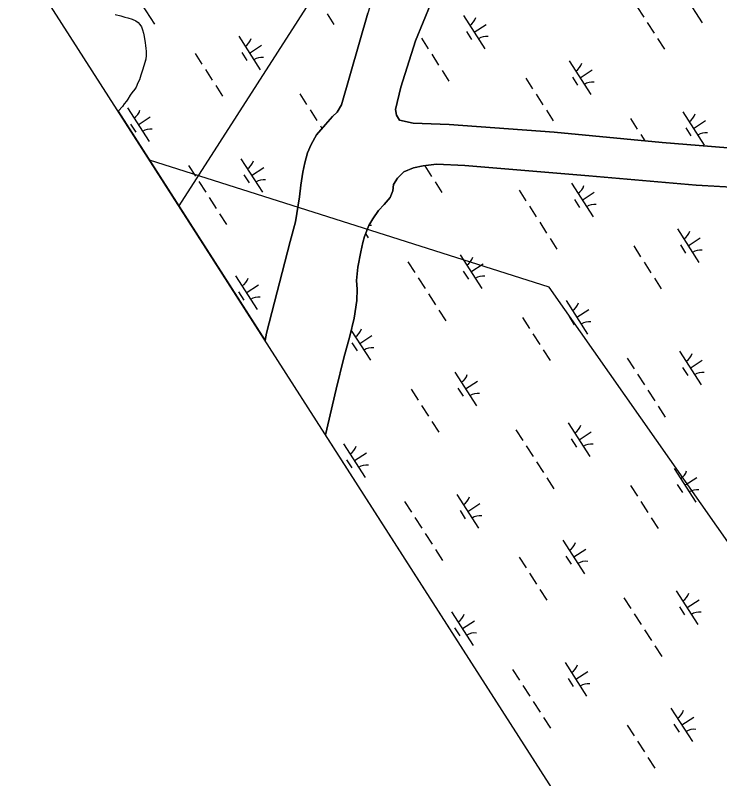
# Model space of a CAD drawing. Extents: x 3937982 to 3958556, y 219448 to 241894.
# Drawn here: x 3943396 to 3944281, y 231088 to 232047 of the extents above; entities that cross this region are included whole.
import ezdxf

# ---------------------------------------------------------------- set-up
doc = ezdxf.new("R2010")
doc.units = 0
for name, color, linetype in [('V-GRID-FRAM', 7, 'Continuous'), ('V-TOPO-SHOR', 7, 'Continuous'), ('V-UTIL-LINE', 7, 'Continuous'), ('V-WETL-SWMP', 7, 'Continuous')]:
    doc.layers.add(name, color=color, linetype=linetype)

msp = doc.modelspace()

# ---------------------------------------------------------------- linework, layer by layer
at = {"layer": 'V-GRID-FRAM'}
msp.add_lwpolyline([(3948998.173, 239513.74), (3957109.469, 226912.286), (3949780.097, 222173.81), (3941699.799, 234772.334), (3948998.173, 239513.74)], dxfattribs=at)
at = {"layer": 'V-TOPO-SHOR'}
for points in [[(3943944.663, 232457.114), (3943937.79, 232425.355), (3943906.199, 232276.808), (3943882.389, 232188.47), (3943838.809, 232050.057), (3943805.718, 231934.59), (3943800.215, 231925.678), (3943794.445, 231920.026), (3943785.458, 231909.914), (3943774.167, 231897.214), (3943767.532, 231885.028), (3943762.977, 231874.494), (3943759.611, 231861.641), (3943757.166, 231849.964), (3943754.765, 231833.858), (3943752.816, 231819.156), (3943748.006, 231787.877), (3943741.265, 231763.104), (3943711.667, 231647.905), (3943709.774, 231638.45)], [(3944235.311, 232438.674), (3944191.336, 232404.616), (3944125.298, 232343.583), (3944075.919, 232294.608), (3944051.492, 232267.324), (3944012.122, 232219.616), (3943985.668, 232185.32), (3943967.531, 232158.102), (3943947.835, 232123.643), (3943917.928, 232062.045), (3943898.824, 232015.24), (3943880.302, 231957.019), (3943873.831, 231928.755), (3943875.068, 231921.775), (3943878.858, 231915.521)], [(3943878.858, 231915.521), (3943895.91, 231911.732), (3943940.909, 231910.089), (3944073.152, 231900.241), (3944208.924, 231887.398), (3944337.911, 231877.051), (3944359.358, 231876.568), (3944375.658, 231877.899), (3944391.237, 231881.553), (3944404, 231887.041), (3944410.013, 231891.53), (3944440.391, 231929.826), (3944515.893, 232022.883), (3944547.186, 232062.588), (3944548.782, 232066.333), (3944550.813, 232072.645), (3944551.829, 232076.979)], [(3943521.423, 232048.026), (3943528.427, 232046.699), (3943533.338, 232045.001), (3943537.195, 232043.992), (3943542.454, 232042.296), (3943547.367, 232040.248), (3943550.185, 232038.182), (3943552.307, 232035.757), (3943554.435, 232032.632), (3943555.522, 232028.798), (3943556.964, 232024.618), (3943557.705, 232020.432), (3943558.832, 232012.754), (3943559.565, 232009.266), (3943559.954, 232005.424), (3943560.335, 232002.282), (3943560.392, 231996.691), (3943559.739, 231992.14), (3943557.711, 231985.128), (3943555.686, 231978.118), (3943553.652, 231971.806), (3943551.613, 231966.192), (3943549.905, 231962.332), (3943547.51, 231957.064), (3943545.792, 231954.25), (3943542.343, 231949.671), (3943540.275, 231946.855), (3943537.178, 231941.93), (3943535.456, 231939.466), (3943532.695, 231935.943), (3943530.281, 231932.771), (3943525.443, 231927.131), (3943524.92, 231926.668)], [(3944354.603, 231827.996), (3944251.553, 231833.943), (3944116.525, 231845.392), (3943960.976, 231858.497), (3943925.308, 231860.233), (3943908.319, 231858.197), (3943896.23, 231855.511), (3943883.931, 231850.494), (3943876.09, 231842.492), (3943871.277, 231834.521), (3943870.193, 231826.588), (3943866.783, 231818.165), (3943859.182, 231809.467), (3943852.268, 231801.94), (3943845.149, 231791.616), (3943840.11, 231782.944), (3943834.656, 231769.374), (3943832.634, 231761.897), (3943829.956, 231750.22), (3943826.194, 231730.609), (3943824.5, 231713.815), (3943825.54, 231703.107), (3943825.218, 231688.891), (3943821.714, 231666.719), (3943816.351, 231644.063), (3943808.706, 231616.724), (3943798.851, 231577.479), (3943785.71, 231520.053)]]:
    msp.add_lwpolyline(points, dxfattribs=at)
at = {"layer": 'V-UTIL-LINE'}
for points in [[(3948094.548, 238926.698), (3947981.77, 238738.296), (3948844.302, 237642.921), (3949260.796, 236134.673), (3945931.135, 235655.081), (3945509.058, 234777.685), (3943601.185, 231807.758)], [(3944448.956, 231161.167), (3944066.619, 231705.838), (3943564.361, 231865.172)]]:
    msp.add_lwpolyline(points, dxfattribs=at)
at = {"layer": 'V-WETL-SWMP'}
for p, q in [((3943543.454, 232078.062), (3943570.516, 232036.018)), ((3944232.013, 232079.833), (3944259.075, 232037.79)), ((3944177.147, 232058.436), (3944185.807, 232044.982)), ((3943521.424, 232048.026), (3943528.428, 232046.699)), ((3943787.564, 232049.034), (3943796.224, 232035.58)), ((3943805.718, 231934.59), (3943838.809, 232050.057)), ((3943528.428, 232046.699), (3943533.339, 232045.001)), ((3943533.339, 232045.001), (3943537.194, 232043.991)), ((3943537.194, 232043.991), (3943542.454, 232042.297)), ((3943542.454, 232042.297), (3943547.368, 232040.249)), ((3943547.368, 232040.249), (3943550.185, 232038.181)), ((3943550.185, 232038.181), (3943552.307, 232035.756)), ((3943959.016, 232047.102), (3943986.079, 232005.059)), ((3944190.137, 232038.255), (3944198.797, 232024.802)), ((3943552.307, 232035.756), (3943554.435, 232032.631)), ((3943554.435, 232032.631), (3943555.523, 232028.798)), ((3943555.523, 232028.798), (3943556.963, 232024.618)), ((3943972.548, 232026.081), (3943987.683, 232035.823)), ((3943556.963, 232024.618), (3943557.705, 232020.431)), ((3943557.705, 232020.431), (3943558.831, 232012.753)), ((3943676.583, 232020.763), (3943703.646, 231978.72)), ((3943962.812, 232026.95), (3943969.307, 232016.859)), ((3943558.831, 232012.753), (3943559.565, 232009.265)), ((3943690.114, 231999.741), (3943705.25, 232009.484)), ((3943906.141, 232018.327), (3943914.801, 232004.873)), ((3944203.127, 232018.075), (3944211.787, 232004.621)), ((3943559.565, 232009.265), (3943559.954, 232005.424)), ((3943559.954, 232005.424), (3943560.335, 232002.282)), ((3943560.335, 232002.282), (3943560.392, 231996.691)), ((3943680.379, 232000.611), (3943686.874, 231990.52)), ((3943559.739, 231992.14), (3943555.686, 231978.118)), ((3943560.392, 231996.691), (3943559.739, 231992.14)), ((3943621.717, 231999.366), (3943630.377, 231985.912)), ((3943919.131, 231998.146), (3943927.791, 231984.692)), ((3944092.146, 231989.804), (3944119.208, 231947.76)), ((3943553.653, 231971.806), (3943551.613, 231966.193)), ((3943555.686, 231978.118), (3943553.653, 231971.806)), ((3943634.707, 231979.185), (3943643.367, 231965.731)), ((3943932.121, 231977.965), (3943940.781, 231964.511)), ((3944105.677, 231968.782), (3944120.812, 231978.525)), ((3943549.904, 231962.331), (3943547.511, 231957.064)), ((3943551.613, 231966.193), (3943549.904, 231962.331)), ((3944037.28, 231968.407), (3944045.94, 231954.953)), ((3944095.942, 231969.651), (3944102.437, 231959.561)), ((3943545.792, 231954.25), (3943542.343, 231949.672)), ((3943547.511, 231957.064), (3943545.792, 231954.25)), ((3943647.697, 231959.004), (3943656.357, 231945.551)), ((3943540.274, 231946.855), (3943537.178, 231941.93)), ((3943542.343, 231949.672), (3943540.274, 231946.855)), ((3943753.284, 231948.478), (3943761.944, 231935.024)), ((3944050.269, 231948.226), (3944058.929, 231934.772)), ((3943530.28, 231932.772), (3943525.444, 231927.131)), ((3943532.695, 231935.943), (3943530.28, 231932.772)), ((3943535.456, 231939.466), (3943532.695, 231935.943)), ((3943537.178, 231941.93), (3943535.456, 231939.466)), ((3943800.215, 231925.678), (3943805.718, 231934.59)), ((3943525.444, 231927.131), (3943524.92, 231926.668)), ((3943524.92, 231926.668), (3943709.774, 231638.45)), ((3943536.716, 231930.733), (3943563.778, 231888.69)), ((3943766.274, 231928.297), (3943774.934, 231914.843)), ((3943794.445, 231920.026), (3943800.215, 231925.678)), ((3944063.259, 231928.045), (3944071.919, 231914.591)), ((3944234.712, 231926.114), (3944261.774, 231884.07)), ((3943550.247, 231909.712), (3943565.383, 231919.454)), ((3943785.458, 231909.914), (3943794.445, 231920.026)), ((3944168.847, 231917.519), (3944177.506, 231904.065)), ((3944248.243, 231905.092), (3944263.378, 231914.834)), ((3943540.512, 231910.581), (3943547.007, 231900.491)), ((3943774.167, 231897.214), (3943785.458, 231909.914)), ((3943779.264, 231908.116), (3943781.194, 231905.118)), ((3944238.508, 231905.961), (3944245.002, 231895.871)), ((3943767.532, 231885.028), (3943774.167, 231897.214)), ((3944181.836, 231897.338), (3944186.893, 231889.482)), ((3943762.977, 231874.494), (3943767.532, 231885.028)), ((3943679.282, 231867.043), (3943706.344, 231825)), ((3943759.611, 231861.641), (3943762.977, 231874.494)), ((3943613.417, 231858.448), (3943622.077, 231844.995)), ((3943757.166, 231849.964), (3943759.611, 231861.641)), ((3943896.23, 231855.511), (3943908.319, 231858.197)), ((3943908.319, 231858.197), (3943925.308, 231860.233)), ((3943910.402, 231858.196), (3943919.062, 231844.743)), ((3943925.308, 231860.233), (3943960.976, 231858.497)), ((3943960.976, 231858.497), (3944116.525, 231845.392)), ((3943683.078, 231846.891), (3943689.573, 231836.8)), ((3943692.813, 231846.022), (3943707.949, 231855.764)), ((3943754.765, 231833.858), (3943757.166, 231849.964)), ((3943876.09, 231842.492), (3943883.931, 231850.494)), ((3943883.931, 231850.494), (3943896.23, 231855.511)), ((3943626.407, 231838.268), (3943635.067, 231824.814)), ((3943871.277, 231834.521), (3943876.09, 231842.492)), ((3943923.392, 231838.016), (3943932.052, 231824.562)), ((3944116.525, 231845.392), (3944251.553, 231833.943)), ((3943752.816, 231819.156), (3943754.765, 231833.858)), ((3943870.193, 231826.588), (3943871.277, 231834.521)), ((3944028.979, 231827.489), (3944037.639, 231814.035)), ((3944094.844, 231836.084), (3944121.907, 231794.041)), ((3944251.553, 231833.943), (3944354.603, 231827.996)), ((3943639.397, 231818.087), (3943648.057, 231804.633)), ((3943748.006, 231787.877), (3943752.816, 231819.156)), ((3943859.182, 231809.467), (3943866.783, 231818.165)), ((3943866.783, 231818.165), (3943870.193, 231826.588)), ((3944108.375, 231815.062), (3944123.511, 231824.805)), ((3943852.268, 231801.94), (3943859.182, 231809.467)), ((3944098.64, 231815.932), (3944105.135, 231805.841)), ((3943845.149, 231791.616), (3943852.268, 231801.94)), ((3944041.969, 231807.308), (3944050.629, 231793.855)), ((3943652.387, 231797.906), (3943661.047, 231784.452)), ((3943840.11, 231782.944), (3943845.149, 231791.616)), ((3943741.265, 231763.104), (3943748.006, 231787.877)), ((3943834.656, 231769.374), (3943840.11, 231782.944)), ((3944054.959, 231787.128), (3944063.619, 231773.674)), ((3943836.094, 231772.952), (3943839.473, 231767.701)), ((3944227.974, 231778.785), (3944255.036, 231736.742)), ((3943711.667, 231647.905), (3943741.265, 231763.104)), ((3943829.956, 231750.22), (3943832.634, 231761.897)), ((3943832.634, 231761.897), (3943834.656, 231769.374)), ((3944067.949, 231766.947), (3944076.609, 231753.493)), ((3944241.505, 231757.764), (3944256.64, 231767.506)), ((3944173.107, 231757.388), (3944181.767, 231743.935)), ((3944231.769, 231758.633), (3944238.264, 231748.543)), ((3943826.194, 231730.609), (3943829.956, 231750.22)), ((3943954.977, 231746.055), (3943982.039, 231704.011)), ((3943889.112, 231737.46), (3943897.772, 231724.006)), ((3943968.508, 231725.033), (3943983.644, 231734.775)), ((3944186.097, 231737.208), (3944194.757, 231723.754)), ((3943824.5, 231713.815), (3943826.194, 231730.609)), ((3943958.773, 231725.902), (3943965.268, 231715.812)), ((3943672.544, 231719.715), (3943699.606, 231677.672)), ((3943825.54, 231703.107), (3943824.5, 231713.815)), ((3943902.102, 231717.279), (3943910.762, 231703.825)), ((3944199.087, 231717.027), (3944207.747, 231703.573)), ((3943686.075, 231698.694), (3943701.211, 231708.436)), ((3943825.218, 231688.891), (3943825.54, 231703.107)), ((3943676.34, 231699.563), (3943682.835, 231689.472)), ((3943915.092, 231697.098), (3943923.752, 231683.644)), ((3943821.714, 231666.719), (3943825.218, 231688.891)), ((3944088.106, 231688.756), (3944115.169, 231646.713)), ((3943928.082, 231676.917), (3943936.742, 231663.464)), ((3944101.637, 231667.734), (3944116.773, 231677.477)), ((3943816.351, 231644.063), (3943821.714, 231666.719)), ((3944033.24, 231667.359), (3944041.9, 231653.905)), ((3944091.902, 231668.604), (3944098.397, 231658.513)), ((3943709.774, 231638.45), (3943711.667, 231647.905)), ((3943818.087, 231651.399), (3943842.172, 231613.982)), ((3944046.23, 231647.178), (3944054.89, 231633.724)), ((3943808.706, 231616.724), (3943816.351, 231644.063)), ((3943818.906, 231635.873), (3943825.401, 231625.782)), ((3943828.641, 231635.003), (3943843.776, 231644.746)), ((3944059.22, 231626.997), (3944067.88, 231613.544)), ((3943798.851, 231577.479), (3943808.706, 231616.724)), ((3944164.807, 231616.471), (3944173.467, 231603.017)), ((3944230.672, 231625.066), (3944257.734, 231583.023)), ((3944244.203, 231604.044), (3944259.339, 231613.787)), ((3943948.239, 231598.726), (3943975.301, 231556.683)), ((3944234.468, 231604.913), (3944240.963, 231594.823)), ((3943961.77, 231577.705), (3943976.906, 231587.447)), ((3944177.797, 231596.29), (3944186.457, 231582.836)), ((3943952.035, 231578.574), (3943958.53, 231568.484)), ((3943785.71, 231520.053), (3943798.851, 231577.479)), ((3943893.373, 231577.329), (3943902.033, 231563.876)), ((3944190.787, 231576.109), (3944199.447, 231562.656)), ((3943906.363, 231557.149), (3943915.023, 231543.695)), ((3944203.777, 231555.929), (3944212.437, 231542.475)), ((3943919.353, 231536.968), (3943928.013, 231523.514)), ((3944090.805, 231535.036), (3944117.867, 231492.993)), ((3944024.94, 231526.441), (3944033.6, 231512.987)), ((3944104.336, 231514.015), (3944119.472, 231523.757)), ((3944175.971, 230911.571), (3943785.71, 231520.053)), ((3944094.601, 231514.884), (3944101.096, 231504.793)), ((3943808.372, 231508.697), (3943835.434, 231466.654)), ((3944037.93, 231506.261), (3944046.59, 231492.807)), ((3943821.903, 231487.675), (3943837.038, 231497.418)), ((3943812.168, 231488.545), (3943818.663, 231478.454)), ((3944050.92, 231486.08), (3944059.58, 231472.626)), ((3944223.934, 231477.738), (3944250.996, 231435.694)), ((3944063.91, 231465.899), (3944072.569, 231452.445)), ((3944237.465, 231456.716), (3944252.601, 231466.458)), ((3944169.068, 231456.341), (3944177.728, 231442.887)), ((3944227.73, 231457.585), (3944234.225, 231447.495)), ((3943950.938, 231445.007), (3943978, 231402.964)), ((3943885.073, 231436.412), (3943893.733, 231422.958)), ((3944182.058, 231436.16), (3944190.718, 231422.706)), ((3943954.734, 231424.854), (3943961.229, 231414.764)), ((3943964.469, 231423.985), (3943979.604, 231433.728)), ((3943898.062, 231416.231), (3943906.722, 231402.777)), ((3944195.048, 231415.979), (3944203.708, 231402.525)), ((3943911.052, 231396.05), (3943919.712, 231382.596)), ((3944084.067, 231387.708), (3944111.129, 231345.665)), ((3944097.598, 231366.687), (3944112.734, 231376.429)), ((3943924.042, 231375.87), (3943932.702, 231362.416)), ((3944087.863, 231367.556), (3944094.358, 231357.465)), ((3944029.201, 231366.311), (3944037.861, 231352.857)), ((3944042.191, 231346.13), (3944050.851, 231332.677)), ((3944055.181, 231325.95), (3944063.841, 231312.496)), ((3944226.633, 231324.018), (3944253.695, 231281.975)), ((3944160.768, 231315.423), (3944169.428, 231301.969)), ((3944240.164, 231302.996), (3944255.299, 231312.739)), ((3944230.429, 231303.866), (3944236.924, 231293.775)), ((3943944.2, 231297.679), (3943971.262, 231255.635)), ((3944173.758, 231295.242), (3944182.418, 231281.788)), ((3943957.731, 231276.657), (3943972.866, 231286.399)), ((3943947.996, 231277.526), (3943954.49, 231267.436)), ((3944186.747, 231275.062), (3944195.407, 231261.608)), ((3944199.737, 231254.881), (3944208.397, 231241.427)), ((3944086.765, 231233.988), (3944113.828, 231191.945)), ((3944020.9, 231225.394), (3944029.56, 231211.94)), ((3944090.561, 231213.836), (3944097.056, 231203.746)), ((3944100.297, 231212.967), (3944115.432, 231222.709)), ((3944033.89, 231205.213), (3944042.55, 231191.759)), ((3944046.88, 231185.032), (3944055.54, 231171.578)), ((3944219.895, 231176.69), (3944246.957, 231134.647)), ((3944233.426, 231155.668), (3944248.561, 231165.411)), ((3944059.87, 231164.851), (3944068.53, 231151.397)), ((3944223.691, 231156.537), (3944230.186, 231146.447)), ((3944165.029, 231155.293), (3944173.689, 231141.839)), ((3944178.019, 231135.112), (3944186.678, 231121.658)), ((3944191.008, 231114.931), (3944199.668, 231101.478))]:
    msp.add_line(p, q, dxfattribs=at)
msp.add_lwpolyline([(3944547.187, 232062.588), (3944515.893, 232022.884), (3944440.391, 231929.827), (3944410.014, 231891.531), (3944404, 231887.042), (3944391.238, 231881.552), (3944375.659, 231877.899), (3944359.359, 231876.568), (3944337.912, 231877.051), (3944208.925, 231887.398), (3944073.153, 231900.24), (3943940.908, 231910.089), (3943895.911, 231911.731), (3943878.859, 231915.52), (3943875.067, 231921.775), (3943873.831, 231928.754), (3943880.303, 231957.02), (3943898.825, 232015.239), (3943917.928, 232062.045)], dxfattribs=at)
for centre, start, end in [((3943957.797, 232049.435), 301.99668, 343.540338), ((3943987.697, 232002.983), 81.996677, 123.540335), ((3943675.364, 232023.096), 301.99668, 343.540338), ((3943705.264, 231976.644), 81.996677, 123.540335), ((3944090.926, 231992.136), 301.99668, 343.540338), ((3944120.826, 231945.685), 81.996677, 123.540335), ((3943535.497, 231933.066), 301.99668, 343.540338), ((3944233.492, 231928.446), 301.99668, 343.540338), ((3943565.397, 231886.614), 81.996677, 123.540335), ((3944263.392, 231881.994), 81.996677, 123.540335), ((3943678.063, 231869.376), 301.99668, 343.540338), ((3943707.963, 231822.924), 81.996677, 123.540335), ((3944093.625, 231838.417), 301.99668, 343.540338), ((3944123.525, 231791.965), 81.996677, 123.540335), ((3943841.092, 231765.626), 81.996677, 92.653163), ((3944226.754, 231781.118), 301.99668, 343.540338), ((3944256.654, 231734.666), 81.996677, 123.540335), ((3943953.758, 231748.387), 301.99668, 343.540338), ((3943671.325, 231722.048), 301.99668, 343.540338), ((3943983.658, 231701.935), 81.996677, 123.540335), ((3943701.225, 231675.596), 81.996677, 123.540335), ((3944086.887, 231691.089), 301.99668, 343.540338), ((3944116.787, 231644.637), 81.996677, 123.540335), ((3943813.89, 231658.358), 301.99668, 343.540338), ((3943843.791, 231611.906), 81.996677, 123.540335), ((3944229.453, 231627.399), 301.99668, 343.540338), ((3944259.353, 231580.947), 81.996677, 123.540335), ((3943947.02, 231601.059), 301.99668, 343.540338), ((3943976.92, 231554.607), 81.996677, 123.540335), ((3944089.586, 231537.369), 301.99668, 343.540338), ((3943807.152, 231511.03), 301.99668, 343.540338), ((3944119.486, 231490.917), 81.996677, 123.540335), ((3943837.052, 231464.578), 81.996677, 123.540335), ((3944222.715, 231480.07), 301.99668, 343.540338), ((3944252.615, 231433.619), 81.996677, 123.540335), ((3943949.718, 231447.34), 301.99668, 343.540338), ((3943979.618, 231400.888), 81.996677, 123.540335), ((3944082.848, 231390.041), 301.99668, 343.540338), ((3944112.748, 231343.589), 81.996677, 123.540335), ((3944225.413, 231326.351), 301.99668, 343.540338), ((3943942.98, 231300.011), 301.99668, 343.540338), ((3944255.313, 231279.899), 81.996677, 123.540335), ((3943972.88, 231253.56), 81.996677, 123.540335), ((3944085.546, 231236.321), 301.99668, 343.540338), ((3944115.446, 231189.869), 81.996677, 123.540335), ((3944218.675, 231179.023), 301.99668, 343.540338), ((3944248.575, 231132.571), 81.996677, 123.540335)]:
    msp.add_arc(centre, 17.623, start, end, dxfattribs=at)

doc.saveas('drawing.dxf')
